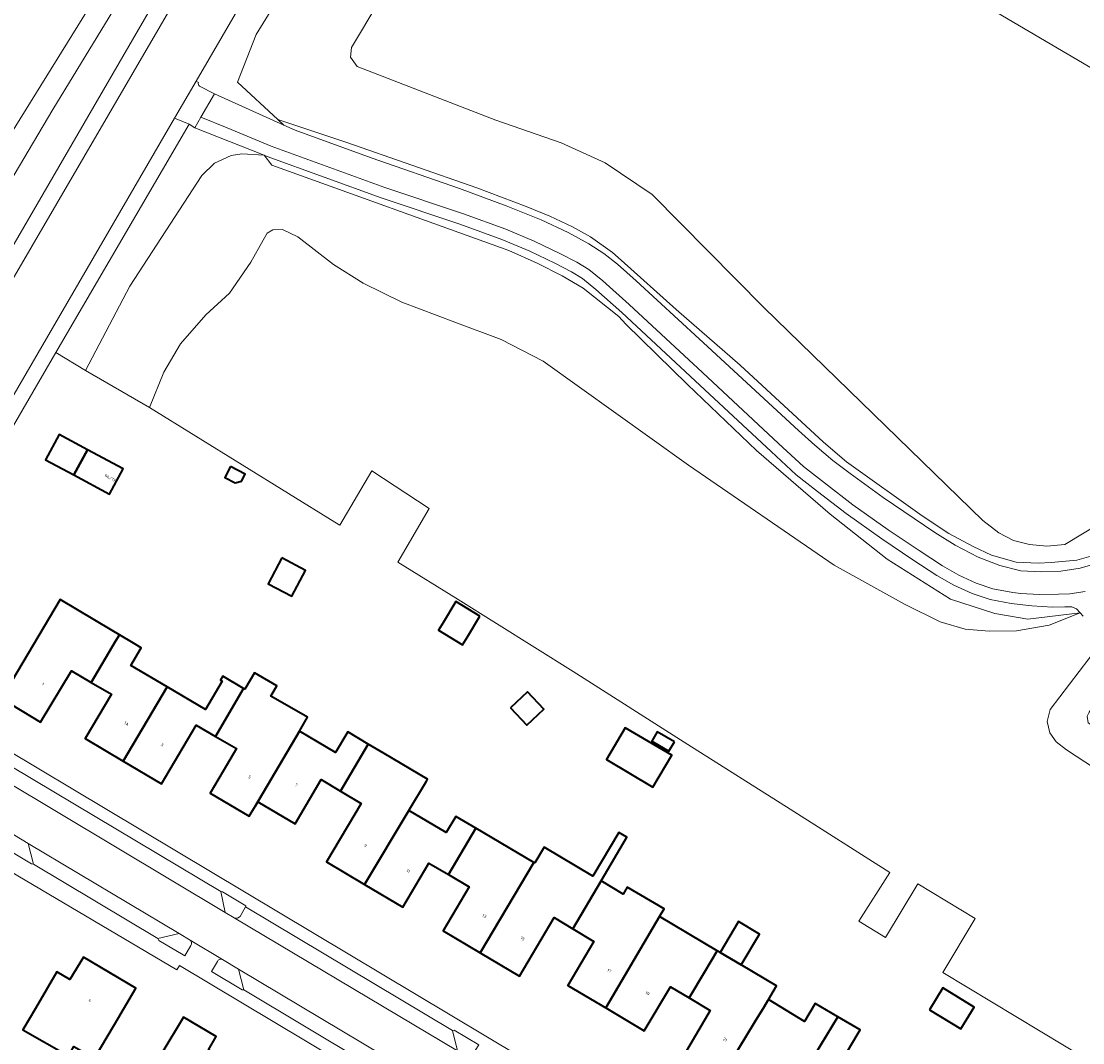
# Model space of a CAD drawing. Header units: metres. Extents: x 197700 to 204338, y 317132 to 325229.
# Tile 396 of 656: x 200008 to 200134, y 320138 to 320259. Entities that reach past the tile are written whole.
import ezdxf
from ezdxf.enums import TextEntityAlignment as Align

# ---------------------------------------------------------------- set-up
doc = ezdxf.new("R2010")
doc.units = ezdxf.units.M
for name, color, linetype, lineweight in [('B-WE-GR-BEPLANTING_CULTUUR_BOSPLANTSOEN-GV', 90, 'Continuous', 18), ('B-WE-GR-BEPLANTING_CULTUUR_HEESTERS-GV', 90, 'Continuous', 18), ('B-WE-GR-BOS_LOOF-GV', 40, 'Continuous', 13), ('B-WE-IE-TERREINAFSCHEIDING_KUNSTMATIG_HEKWERK-G', 20, 'IE-TERREINAFSCHEIDING-KUNSTMATIG', 18), ('B-WE-OG-BEBOUWING-GV', 7, 'Continuous', 35), ('B-WE-OG-BEBOUWING-T18', 10, 'Continuous', 18), ('B-WE-OG-TERREIN_CULTUURSCHEIDING-GV', 7, 'Continuous', 18), ('B-WE-OG-TERREIN_ERF-GV', 7, 'Continuous', 18), ('B-WE-VH-VERHARDING_ASFALT-GV', 252, 'Continuous', 18), ('B-WE-VH-VERHARDING_BETONSTRAATSTEEN-GV', 252, 'Continuous', 18), ('B-WE-VH-VERHARDING_STRAATBAKSTEEN-GV', 252, 'Continuous', 18), ('B-WE-VH-VERHARDING_TEGEL-GV', 252, 'Continuous', 18)]:
    doc.layers.add(name, color=color, linetype=linetype, lineweight=lineweight)
doc.styles.add('NLCS-ISO-M200-T18', font='NLCS-ISO.ttf', dxfattribs={"height": 0.36})
doc.linetypes.add('IE-TERREINAFSCHEIDING-KUNSTMATIG', pattern='A,4,[82,NLCS.SHX,S=0.75,R=90,X=0,Y=0],4,-2', length=10)

msp = doc.modelspace()

# ---------------------------------------------------------------- linework, layer by layer
at = {"layer": 'B-WE-GR-BEPLANTING_CULTUUR_BOSPLANTSOEN-GV'}
for points in [[(200047.776, 320284.179), (200045.645, 320280.519), (200029.009, 320251.931), (200029.282, 320251.787)], [(200029.409, 320251.345), (200031.165, 320250.429), (200039.353, 320246.736), (200038.649, 320247.391), (200033.909, 320251.798), (200036.094, 320257.425), (200046.444, 320274.259), (200045.653, 320277.506)], [(200046.444, 320274.259), (200036.094, 320257.425), (200033.909, 320251.798), (200038.649, 320247.391), (200046.8, 320244.669), (200062.176, 320239.334), (200067.99, 320237.115), (200070.779, 320235.972), (200073.468, 320234.728), (200075.585, 320233.552), (200078.208, 320231.673), (200079.234, 320230.765), (200085.731, 320224.953), (200093.269, 320218.387), (200103.136, 320209.279), (200105.825, 320206.95), (200114.764, 320200.563), (200117.924, 320198.478), (200120.798, 320196.964), (200122.967, 320195.922), (200125.9, 320195.116), (200128.497, 320194.98), (200130.017, 320195.056), (200133.035, 320195.35), (200135.254, 320195.989)], [(200106.978, 320269.832), (200135.737, 320252.908)], [(200135.737, 320252.908), (200106.978, 320269.832)], [(200136.019, 320199.826), (200131.622, 320197.203), (200129.514, 320197.004), (200127.463, 320197.175), (200125.558, 320197.653), (200123.839, 320198.577), (200121.948, 320200.018), (200096.092, 320225.176), (200082.867, 320238.55), (200077.34, 320242.29), (200072.114, 320244.647), (200064.421, 320247.317), (200048.03, 320253.678), (200047.244, 320254.749), (200047.371, 320255.915), (200053.691, 320266.556)], [(200053.691, 320266.556), (200047.371, 320255.915), (200047.244, 320254.749), (200048.03, 320253.678), (200064.421, 320247.317), (200072.114, 320244.647), (200077.34, 320242.29), (200082.867, 320238.55), (200096.092, 320225.176), (200121.948, 320200.018), (200123.839, 320198.577), (200125.558, 320197.653), (200127.463, 320197.175), (200129.514, 320197.004), (200131.622, 320197.203), (200136.019, 320199.826)], [(200133.805, 320188.706), (200133.431, 320189.122), (200129.798, 320187.668), (200125.911, 320186.989), (200122.689, 320186.934), (200119.863, 320187.176), (200116.892, 320188.042), (200112.694, 320190.145), (200104.389, 320194.756), (200087.181, 320206.546), (200070.013, 320218.868), (200065.033, 320221.407), (200059.577, 320223.472), (200053.311, 320225.838), (200048.743, 320228.075), (200045.227, 320230.258), (200041.028, 320233.537), (200039.206, 320234.424), (200038.089, 320234.37), (200037.409, 320233.976), (200036.928, 320233.136), (200035.471, 320230.533), (200032.958, 320226.881), (200030.147, 320224.318), (200027.176, 320220.884), (200025.214, 320217.564), (200023.515, 320213.392), (200045.393, 320199.831), (200045.972, 320199.467), (200049.756, 320205.901), (200056.522, 320201.448), (200052.844, 320195.122), (200059.958, 320190.674), (200073.538, 320182.191), (200087.097, 320173.562), (200099.169, 320165.905), (200110.973, 320158.425), (200107.294, 320152.711), (200110.438, 320150.75), (200114.284, 320157.122), (200121.038, 320153.005), (200117.214, 320146.608), (200137.336, 320134.503)], [(200161.246, 320153.679), (200131.823, 320172.93), (200130.624, 320173.872), (200129.864, 320174.961), (200129.524, 320176.295), (200129.885, 320177.688), (200135.592, 320185.169)]]:
    msp.add_lwpolyline(points, dxfattribs=at)
msp.add_lwpolyline([(200029.282, 320251.787, 0.324078), (200029.409, 320251.345)], format="xyb", dxfattribs=at)
msp.add_lwpolyline([(200015.944, 320217.741), (200023.515, 320213.392), (200025.214, 320217.564), (200027.176, 320220.884), (200030.147, 320224.318), (200032.958, 320226.881), (200035.471, 320230.533), (200036.928, 320233.136), (200037.409, 320233.976), (200038.089, 320234.37), (200039.206, 320234.424), (200041.028, 320233.537), (200045.227, 320230.258), (200048.743, 320228.075), (200053.311, 320225.838), (200059.577, 320223.472), (200065.033, 320221.407), (200070.013, 320218.868), (200087.181, 320206.546), (200104.389, 320194.756), (200112.694, 320190.145), (200116.892, 320188.042), (200119.863, 320187.176), (200122.689, 320186.934), (200125.911, 320186.989), (200129.798, 320187.668), (200133.431, 320189.122), (200127.276, 320188.356), (200123.347, 320189.025), (200118.135, 320190.746), (200110.649, 320195.447), (200103.898, 320200.79), (200095.207, 320208.291), (200087.048, 320216.109), (200079.762, 320223.223), (200078.937, 320224.124), (200074.715, 320227.486), (200072.259, 320228.926), (200069.294, 320230.409), (200065.947, 320231.905), (200037.972, 320242), (200037.055, 320243.189), (200034.424, 320243.351), (200033.151, 320243.159), (200031.193, 320242.251), (200029.675, 320240.779), (200021.182, 320227.712)], close=True, dxfattribs=at)
at = {"layer": 'B-WE-GR-BEPLANTING_CULTUUR_HEESTERS-GV'}
for points in [[(200006.029, 320163.216), (200006.138, 320163.141), (200005.392, 320161.943), (200009.562, 320159.449), (200009.801, 320159.413)], [(200009.801, 320159.413), (200009.187, 320161.885), (200006.655, 320163.398)], [(200028.315, 320150.45), (200026.989, 320151.244), (200024.489, 320150.642)], [(200024.489, 320150.642), (200024.616, 320150.416), (200027.477, 320148.697), (200027.69, 320148.609), (200028.389, 320149.824)], [(200031.517, 320147.939), (200030.809, 320146.735), (200034.436, 320144.563), (200034.645, 320144.564), (200034.025, 320147.03)], [(200034.025, 320147.03), (200032.139, 320148.16)], [(200061.614, 320136.88), (200062.392, 320138.09), (200059.481, 320139.8), (200059.281, 320139.79), (200059.894, 320137.382), (200061.099, 320136.658)]]:
    msp.add_lwpolyline(points, dxfattribs=at)
msp.add_lwpolyline([(200031.913, 320156.185), (200032.454, 320153.719), (200033.486, 320153.103), (200033.896, 320153.059), (200034.208, 320153.255), (200034.847, 320154.403), (200034.884, 320154.489), (200032.117, 320156.165)], close=True, dxfattribs=at)
for points in [[(200028.389, 320149.824, 0.3443994), (200028.315, 320150.45)], [(200032.139, 320148.16, 0.3858141), (200031.517, 320147.939)]]:
    msp.add_lwpolyline(points, format="xyb", dxfattribs=at)
at = {"layer": 'B-WE-GR-BOS_LOOF-GV'}
msp.add_lwpolyline([(200007.003, 320245.495), (200042.609, 320302.955), (200051.02, 320317.39), (200051.976, 320319.266), (200054.2, 320323.631), (200056.927, 320330.001), (200058.535, 320335.797), (200059.421, 320341.803), (200059.339, 320349.21), (200058.247, 320353.828), (200056.547, 320356.831), (200053.044, 320359.919), (200047.127, 320363.736), (200030.733, 320371.606), (200023.434, 320374), (200012.215, 320376.446), (199995.882, 320379.785)], dxfattribs=at)
msp.add_lwpolyline([(199950.88, 320237.751), (199966.018, 320235.65), (199978.906, 320233.486), (199999.607, 320227.536), (200012.066, 320248.581), (200025.406, 320270.435), (200049.552, 320313.234), (200051.976, 320319.266), (200051.02, 320317.39), (200042.609, 320302.955), (200007.003, 320245.495), (200002.929, 320241.725), (199999.195, 320239.638), (199995.81, 320237.935), (199992.495, 320236.633), (199989.233, 320235.629), (199986.811, 320235.03), (199984.556, 320234.826), (199982.631, 320234.836), (199974.369, 320235.974), (199951.346, 320240.444)], close=True, dxfattribs=at)
at = {"layer": 'B-WE-IE-TERREINAFSCHEIDING_KUNSTMATIG_HEKWERK-G'}
for points in [[(200023.515, 320213.392), (200045.393, 320199.831), (200045.972, 320199.467), (200049.756, 320205.901), (200056.522, 320201.448), (200052.844, 320195.122)], [(200117.214, 320146.608), (200121.038, 320153.005), (200114.284, 320157.122), (200110.438, 320150.75), (200107.294, 320152.711), (200110.973, 320158.425), (200099.169, 320165.905), (200087.097, 320173.562), (200073.538, 320182.191), (200059.958, 320190.674), (200052.844, 320195.122)], [(200231.35, 320077.251), (200206.016, 320092.665), (200193.155, 320100.783), (200171.913, 320113.565), (200137.336, 320134.503), (200117.214, 320146.608)]]:
    msp.add_lwpolyline(points, dxfattribs=at)
at = {"layer": 'B-WE-OG-BEBOUWING-GV'}
for points in [[(200014.581, 320205.402), (200016.171, 320208.384), (200012.821, 320210.17), (200011.231, 320207.188)], [(200016.171, 320208.384), (200014.581, 320205.402), (200018.795, 320203.155), (200020.385, 320206.137)], [(200033.089, 320206.409), (200032.404, 320205.118), (200033.606, 320204.481), (200034.36, 320204.67), (200034.801, 320205.502)], [(200039.153, 320195.609), (200037.532, 320192.553), (200040.318, 320191.076), (200041.938, 320194.132)], [(200016.606, 320180.895), (200019.477, 320185.762), (200019.95, 320186.537), (200019.106, 320187.035), (200012.938, 320190.694), (200006.018, 320178.981), (200010.636, 320176.211), (200014.268, 320182.265)], [(200062.531, 320188.743), (200059.7, 320190.457), (200058.219, 320188.011), (200057.646, 320187.064), (200060.477, 320185.35), (200061.05, 320186.297)], [(200021.627, 320185.548), (200019.95, 320186.537), (200019.477, 320185.762), (200016.606, 320180.895), (200018.996, 320179.494), (200015.9, 320174.273), (200020.403, 320171.603), (200025.576, 320180.362), (200021.284, 320182.896), (200022.525, 320184.998)], [(200020.403, 320171.603), (200024.918, 320168.926), (200029.024, 320175.85), (200031.295, 320174.509), (200034.622, 320180.166), (200032.164, 320181.619), (200031.892, 320181.159), (200032.1, 320181.037), (200030.112, 320177.684), (200025.576, 320180.362)], [(200034.622, 320180.166), (200031.295, 320174.509), (200033.763, 320173.079), (200032.217, 320170.41), (200030.681, 320167.833), (200035.286, 320165.089), (200035.939, 320166.183), (200041.228, 320175.141), (200042.178, 320176.775), (200037.842, 320179.286), (200038.544, 320180.498), (200035.896, 320182.032), (200034.748, 320180.091)], [(200066.14, 320177.887), (200068.065, 320175.831), (200070.086, 320177.724), (200068.161, 320179.78)], [(200046.068, 320168.069), (200049.334, 320173.619), (200046.914, 320175.05), (200045.481, 320172.627), (200041.228, 320175.141), (200035.939, 320166.183), (200036.309, 320166.802), (200040.705, 320164.207), (200043.785, 320169.425)], [(200082.967, 320168.531), (200085.198, 320172.303), (200079.709, 320175.549), (200077.478, 320171.776)], [(200085.506, 320173.863), (200083.472, 320175.066), (200082.824, 320173.97), (200084.857, 320172.768)], [(200046.068, 320168.069), (200048.523, 320166.611), (200044.419, 320159.685), (200048.897, 320157.032), (200054.138, 320165.781), (200056.209, 320169.239), (200056.347, 320169.471), (200051.235, 320172.494), (200049.334, 320173.619)], [(200058.821, 320158.191), (200062.047, 320163.681), (200059.69, 320165.075), (200058.561, 320163.166), (200054.138, 320165.781), (200048.897, 320157.032), (200053.432, 320154.344), (200056.516, 320159.534)], [(200062.047, 320163.681), (200058.821, 320158.191), (200061.275, 320156.761), (200058.174, 320151.537), (200062.582, 320148.941), (200068.909, 320159.622)], [(200062.582, 320148.941), (200067.215, 320146.212), (200071.29, 320153.131), (200073.517, 320151.792), (200076.846, 320157.447), (200079.904, 320162.618), (200078.95, 320163.182), (200075.892, 320158.011), (200070.111, 320161.43), (200069.007, 320159.564), (200068.909, 320159.622)], [(200077.398, 320142.436), (200083.746, 320153.233), (200084.284, 320154.143), (200079.945, 320156.71), (200079.465, 320155.898), (200076.846, 320157.447), (200073.517, 320151.792), (200076.01, 320150.293), (200072.924, 320145.089)], [(200083.746, 320153.233), (200077.398, 320142.436), (200081.953, 320139.735), (200085.039, 320144.939), (200087.235, 320143.627), (200089.074, 320146.674), (200090.578, 320149.192)], [(200093.401, 320147.522), (200095.579, 320151.167), (200093.086, 320152.656), (200090.902, 320149)], [(200087.235, 320143.627), (200089.752, 320142.123), (200086.667, 320136.918), (200091.058, 320134.315), (200090.049, 320132.693), (200091.163, 320134.422), (200095.019, 320140.782), (200096.105, 320142.586), (200096.539, 320143.301), (200096.62, 320143.439), (200097.575, 320145.054), (200093.401, 320147.522), (200090.902, 320149), (200090.578, 320149.192), (200089.074, 320146.674)], [(200010.028, 320142.378), (200008.548, 320139.836), (200013.937, 320136.789), (200014.553, 320137.88), (200017.001, 320136.496), (200019.349, 320140.473), (200021.891, 320144.779), (200015.698, 320148.435), (200014.09, 320145.799), (200012.544, 320146.699)], [(200115.649, 320142.224), (200119.353, 320139.974), (200120.917, 320142.55), (200117.213, 320144.799)], [(200100.141, 320133.69), (200104.797, 320141.403), (200102.14, 320142.975), (200100.884, 320140.851), (200096.62, 320143.439), (200096.539, 320143.301), (200096.105, 320142.586), (200095.019, 320140.782), (200091.163, 320134.422), (200090.049, 320132.693), (200094.667, 320129.895), (200097.807, 320135.078)], [(200031.246, 320131.206), (200033.817, 320135.494), (200030.475, 320137.498), (200031.389, 320139.052), (200027.524, 320141.369), (200024.953, 320137.081), (200021.298, 320130.985), (200028.518, 320126.656)], [(200104.797, 320141.403), (200100.141, 320133.69), (200102.5, 320132.288), (200098.38, 320125.361), (200102.905, 320122.67), (200108.011, 320131.211), (200108.903, 320132.696), (200104.683, 320135.192), (200107.205, 320139.457), (200107.434, 320139.843)]]:
    msp.add_lwpolyline(points, close=True, dxfattribs=at)
at = {"layer": 'B-WE-OG-TERREIN_CULTUURSCHEIDING-GV'}
for points in [[(199995.882, 320379.785), (200012.215, 320376.446), (200023.434, 320374), (200030.733, 320371.606), (200047.127, 320363.736), (200053.044, 320359.919), (200056.547, 320356.831), (200058.247, 320353.828), (200059.339, 320349.21), (200059.421, 320341.803), (200058.535, 320335.797), (200056.927, 320330.001), (200054.2, 320323.631), (200051.976, 320319.266), (200049.552, 320313.234), (200025.406, 320270.435), (200012.066, 320248.581), (199999.607, 320227.536)], [(200003.764, 320226.341), (200054.865, 320314.355), (200058.482, 320321.347)], [(200135.254, 320195.989), (200133.035, 320195.35), (200130.017, 320195.056), (200128.497, 320194.98), (200125.9, 320195.116), (200122.967, 320195.922), (200120.798, 320196.964), (200117.924, 320198.478), (200114.764, 320200.563), (200105.825, 320206.95), (200103.136, 320209.279), (200093.269, 320218.387), (200085.731, 320224.953), (200079.234, 320230.765), (200078.208, 320231.673), (200075.585, 320233.552), (200073.468, 320234.728), (200070.779, 320235.972), (200067.99, 320237.115), (200062.176, 320239.334), (200046.8, 320244.669), (200038.649, 320247.391), (200039.353, 320246.736), (200040.698, 320246.145), (200049.671, 320242.86), (200060.141, 320239.244), (200065.629, 320237.204), (200069.776, 320235.544), (200072.969, 320234.065), (200075.394, 320232.726), (200077.154, 320231.57), (200078.791, 320230.3), (200081.007, 320228.329), (200088.432, 320221.473), (200100.187, 320210.663), (200102.111, 320208.908), (200104.208, 320207.118), (200106.277, 320205.566), (200110.188, 320202.742), (200116.274, 320198.601), (200118.67, 320197.102), (200121.389, 320195.675), (200123.948, 320194.7), (200126.429, 320194.098), (200128.84, 320193.953), (200131.177, 320194.027), (200133.448, 320194.41), (200135.471, 320194.97)]]:
    msp.add_lwpolyline(points, dxfattribs=at)
for points in [[(200037.055, 320243.189), (200028.851, 320246.427), (200028.173, 320246.836), (200012.45, 320219.859), (200015.944, 320217.741), (200021.182, 320227.712), (200029.675, 320240.779), (200031.193, 320242.251), (200033.151, 320243.159), (200034.424, 320243.351)], [(200133.431, 320189.122), (200133.016, 320189.584), (200132.442, 320189.836), (200131.64, 320189.836), (200130.189, 320189.806), (200127.727, 320189.933), (200125.286, 320190.233), (200122.791, 320190.7), (200120.671, 320191.418), (200118.523, 320192.4), (200116.499, 320193.541), (200113.691, 320195.393), (200110.025, 320197.861), (200105.815, 320200.844), (200102.427, 320203.436), (200099.896, 320205.425), (200096.934, 320208.164), (200087.96, 320216.545), (200079.302, 320224.581), (200076.224, 320227.329), (200074.645, 320228.598), (200073.335, 320229.394), (200071.387, 320230.411), (200068.418, 320231.849), (200065.114, 320233.22), (200060.155, 320235.027), (200050.877, 320238.131), (200037.404, 320243.044), (200037.055, 320243.189), (200037.972, 320242), (200065.947, 320231.905), (200069.294, 320230.409), (200072.259, 320228.926), (200074.715, 320227.486), (200078.937, 320224.124), (200079.762, 320223.223), (200087.048, 320216.109), (200095.207, 320208.291), (200103.898, 320200.79), (200110.649, 320195.447), (200118.135, 320190.746), (200123.347, 320189.025), (200127.276, 320188.356)], [(200137.038, 320181.151), (200136.303, 320183.246), (200135.592, 320185.169), (200129.885, 320177.688), (200129.524, 320176.295), (200129.864, 320174.961), (200130.624, 320173.872), (200131.823, 320172.93), (200161.246, 320153.679), (200217.868, 320118.689), (200220.161, 320118.405), (200221.461, 320118.642), (200222.853, 320119.462), (200223.661, 320120.72), (200233.99, 320138.799), (200229.948, 320137.522), (200229.383, 320135.548), (200221.318, 320121.513), (200220.308, 320121.374), (200219.303, 320121.556), (200186.192, 320143.069), (200134.38, 320176.138), (200134.276, 320176.891), (200134.488, 320177.369)]]:
    msp.add_lwpolyline(points, close=True, dxfattribs=at)
at = {"layer": 'B-WE-OG-TERREIN_ERF-GV'}
for points in [[(200137.336, 320134.503), (200117.214, 320146.608), (200121.038, 320153.005), (200114.284, 320157.122), (200110.438, 320150.75), (200107.294, 320152.711), (200110.973, 320158.425), (200099.169, 320165.905), (200087.097, 320173.562), (200073.538, 320182.191), (200059.958, 320190.674), (200052.844, 320195.122), (200056.522, 320201.448), (200049.756, 320205.901), (200045.972, 320199.467), (200045.393, 320199.831), (200023.515, 320213.392), (200015.944, 320217.741), (200012.45, 320219.859), (200007.001, 320210.51)], [(200086.667, 320136.918), (200089.752, 320142.123), (200087.235, 320143.627), (200085.039, 320144.939), (200081.953, 320139.735), (200077.398, 320142.436), (200072.924, 320145.089), (200076.01, 320150.293), (200073.517, 320151.792), (200071.29, 320153.131), (200067.215, 320146.212), (200062.582, 320148.941), (200058.174, 320151.537), (200061.275, 320156.761), (200058.821, 320158.191), (200056.516, 320159.534), (200053.432, 320154.344), (200048.897, 320157.032), (200044.419, 320159.685), (200048.523, 320166.611), (200046.068, 320168.069), (200043.785, 320169.425), (200040.705, 320164.207), (200036.309, 320166.802), (200035.939, 320166.183), (200035.286, 320165.089), (200030.681, 320167.833), (200032.217, 320170.41), (200033.763, 320173.079), (200031.295, 320174.509), (200029.024, 320175.85), (200024.918, 320168.926), (200020.403, 320171.603), (200015.9, 320174.273), (200018.996, 320179.494), (200016.606, 320180.895), (200014.268, 320182.265), (200010.636, 320176.211), (200006.018, 320178.981), (200012.938, 320190.694), (200019.106, 320187.035), (200019.95, 320186.537), (200021.627, 320185.548), (200022.525, 320184.998), (200021.284, 320182.896), (200025.576, 320180.362), (200030.112, 320177.684), (200032.1, 320181.037), (200031.892, 320181.159), (200032.164, 320181.619), (200034.622, 320180.166), (200034.748, 320180.091), (200035.896, 320182.032), (200038.544, 320180.498), (200037.842, 320179.286), (200042.178, 320176.775), (200041.228, 320175.141), (200045.481, 320172.627), (200046.914, 320175.05), (200049.334, 320173.619), (200051.235, 320172.494), (200056.347, 320169.471), (200056.209, 320169.239), (200054.138, 320165.781), (200058.561, 320163.166), (200059.69, 320165.075), (200062.047, 320163.681), (200068.909, 320159.622), (200069.007, 320159.564), (200070.111, 320161.43), (200075.892, 320158.011), (200078.95, 320163.182), (200079.904, 320162.618), (200076.846, 320157.447), (200079.465, 320155.898), (200079.945, 320156.71), (200084.284, 320154.143), (200083.746, 320153.233), (200090.578, 320149.192), (200090.902, 320149), (200093.086, 320152.656), (200095.579, 320151.167), (200093.401, 320147.522), (200097.575, 320145.054), (200096.62, 320143.439), (200100.884, 320140.851), (200102.14, 320142.975), (200104.797, 320141.403), (200107.434, 320139.843), (200107.205, 320139.457), (200104.683, 320135.192)], [(199994.109, 320180.403), (200107.788, 320112.439)], [(200056.812, 320129.658), (200027.045, 320147.452), (200026.743, 320146.962), (200000.791, 320162.272)]]:
    msp.add_lwpolyline(points, dxfattribs=at)
for points in [[(200011.231, 320207.188), (200012.821, 320210.17), (200016.171, 320208.384), (200020.385, 320206.137), (200018.795, 320203.155), (200014.581, 320205.402)], [(200033.089, 320206.409), (200034.801, 320205.502), (200034.36, 320204.67), (200033.606, 320204.481), (200032.404, 320205.118)], [(200040.318, 320191.076), (200037.532, 320192.553), (200039.153, 320195.609), (200041.938, 320194.132)], [(200062.531, 320188.743), (200061.05, 320186.297), (200060.477, 320185.35), (200057.646, 320187.064), (200058.219, 320188.011), (200059.7, 320190.457)], [(200066.14, 320177.887), (200068.161, 320179.78), (200070.086, 320177.724), (200068.065, 320175.831)], [(200077.478, 320171.776), (200079.709, 320175.549), (200085.198, 320172.303), (200082.967, 320168.531)], [(200085.506, 320173.863), (200084.857, 320172.768), (200082.824, 320173.97), (200083.472, 320175.066)], [(200008.548, 320139.836), (200010.028, 320142.378), (200012.544, 320146.699), (200014.09, 320145.799), (200015.698, 320148.435), (200021.891, 320144.779), (200019.349, 320140.473), (200017.001, 320136.496), (200014.553, 320137.88), (200013.937, 320136.789)], [(200115.649, 320142.224), (200117.213, 320144.799), (200120.917, 320142.55), (200119.353, 320139.974)], [(200024.953, 320137.081), (200027.524, 320141.369), (200031.389, 320139.052), (200030.475, 320137.498), (200033.817, 320135.494), (200031.246, 320131.206), (200028.518, 320126.656), (200021.298, 320130.985)]]:
    msp.add_lwpolyline(points, close=True, dxfattribs=at)
at = {"layer": 'B-WE-VH-VERHARDING_ASFALT-GV'}
for points in [[(200052.681, 320306.451), (200039.744, 320284.221), (200039.594, 320283.95), (199997.686, 320211.997), (199993.378, 320204.577), (199999.41, 320201.077), (200000, 320202.086), (200026.46, 320247.552), (200029.009, 320251.931), (200045.645, 320280.519), (200047.776, 320284.179), (200049.063, 320286.39), (200054.776, 320296.201), (200055.9, 320298.131), (200065.559, 320314.719), (200067.748, 320318.477), (200068.822, 320320.322)], [(200135.471, 320194.97), (200133.448, 320194.41), (200131.177, 320194.027), (200128.84, 320193.953), (200126.429, 320194.098), (200123.948, 320194.7), (200121.389, 320195.675), (200118.67, 320197.102), (200116.274, 320198.601), (200110.188, 320202.742), (200106.277, 320205.566), (200104.208, 320207.118), (200102.111, 320208.908), (200100.187, 320210.663), (200088.432, 320221.473), (200081.007, 320228.329), (200078.791, 320230.3), (200077.154, 320231.57), (200075.394, 320232.726), (200072.969, 320234.065), (200069.776, 320235.544), (200065.629, 320237.204), (200060.141, 320239.244), (200049.671, 320242.86), (200040.698, 320246.145), (200039.353, 320246.736), (200031.165, 320250.429), (200029.567, 320247.666), (200032.692, 320246.411), (200037.876, 320244.255), (200051.306, 320239.358), (200060.584, 320236.254), (200065.586, 320234.432), (200068.951, 320233.035), (200071.971, 320231.573), (200073.974, 320230.527), (200075.393, 320229.665), (200077.065, 320228.321), (200080.177, 320225.543), (200088.846, 320217.497), (200097.819, 320209.117), (200100.741, 320206.414), (200103.223, 320204.463), (200106.586, 320201.891), (200110.764, 320198.93), (200114.411, 320196.475), (200117.177, 320194.651), (200119.113, 320193.56), (200121.151, 320192.628), (200123.12, 320191.961), (200125.485, 320191.518), (200126.413, 320191.404), (200128.613, 320191.274), (200130.866, 320191.317), (200132.208, 320191.348), (200134.028, 320191.635)]]:
    msp.add_lwpolyline(points, dxfattribs=at)
msp.add_lwpolyline([(200065.75, 320128.07), (200103.59, 320105.423), (200106.145, 320109.693), (200095.086, 320116.319), (200094.035, 320116.95), (200088.415, 320120.326), (200087.235, 320121.035), (200067.693, 320132.694), (200066.57, 320133.369), (200061.099, 320136.658), (200059.894, 320137.382), (200033.486, 320153.103), (200032.454, 320153.719), (199999.734, 320173.292), (199993.093, 320177.303), (199990.485, 320173.062), (200006.655, 320163.398), (200009.187, 320161.885), (200026.989, 320151.244), (200028.315, 320150.45), (200032.139, 320148.16), (200034.025, 320147.03)], close=True, dxfattribs=at)
at = {"layer": 'B-WE-VH-VERHARDING_BETONSTRAATSTEEN-GV'}
for points in [[(200029.009, 320251.931), (200026.46, 320247.552), (200028.173, 320246.836), (200028.851, 320246.427), (200029.567, 320247.666), (200031.165, 320250.429), (200029.409, 320251.345)], [(200029.282, 320251.787), (200029.009, 320251.931)]]:
    msp.add_lwpolyline(points, dxfattribs=at)
msp.add_lwpolyline([(200029.409, 320251.345, -0.324078), (200029.282, 320251.787)], format="xyb", dxfattribs=at)
at = {"layer": 'B-WE-VH-VERHARDING_STRAATBAKSTEEN-GV'}
for points in [[(200093.909, 320117.594), (200094.6, 320118.827), (200097.457, 320117.104), (200097.564, 320116.923), (200107.072, 320111.242), (200107.788, 320112.439), (199994.109, 320180.403), (199992.889, 320185.265), (199990.471, 320185.679)], [(199992.488, 320177.659), (199993.093, 320177.303), (199999.734, 320173.292), (200002.184, 320173.908), (200031.913, 320156.185), (200032.117, 320156.165), (200034.884, 320154.489), (200034.847, 320154.403), (200059.281, 320139.79), (200059.481, 320139.8), (200062.392, 320138.09), (200061.614, 320136.88)], [(199987.393, 320170.058), (199997.181, 320164.357), (199999.125, 320163.207), (200000.77, 320162.248), (200000.791, 320162.272), (200026.743, 320146.962), (200027.045, 320147.452), (200056.812, 320129.658), (200064.395, 320125.148), (200102.008, 320102.778), (200103.053, 320104.525), (200064.197, 320127.658), (200063.301, 320127.421), (200034.645, 320144.564), (200034.436, 320144.563), (200030.809, 320146.735), (200031.517, 320147.939)], [(200028.389, 320149.824), (200027.69, 320148.609), (200027.477, 320148.697), (200024.616, 320150.416), (200024.489, 320150.642), (200009.801, 320159.413), (200009.562, 320159.449), (200005.392, 320161.943), (200006.138, 320163.141), (200006.029, 320163.216)], [(200032.139, 320148.16), (200028.315, 320150.45)]]:
    msp.add_lwpolyline(points, dxfattribs=at)
for points in [[(200032.454, 320153.719), (200031.913, 320156.185), (200002.184, 320173.908), (199999.734, 320173.292)], [(200009.187, 320161.885), (200009.801, 320159.413), (200024.489, 320150.642), (200026.989, 320151.244)], [(200059.281, 320139.79), (200034.847, 320154.403), (200034.208, 320153.255), (200033.896, 320153.059), (200033.486, 320153.103), (200059.894, 320137.382)], [(200065.75, 320128.07), (200034.025, 320147.03), (200034.645, 320144.564), (200063.301, 320127.421), (200064.197, 320127.658)]]:
    msp.add_lwpolyline(points, close=True, dxfattribs=at)
for points in [[(200028.315, 320150.45, -0.3443994), (200028.389, 320149.824)], [(200031.517, 320147.939, -0.3858141), (200032.139, 320148.16)]]:
    msp.add_lwpolyline(points, format="xyb", dxfattribs=at)
at = {"layer": 'B-WE-VH-VERHARDING_TEGEL-GV'}
for points in [[(200058.482, 320321.347), (200054.865, 320314.355), (200003.764, 320226.341), (200000.333, 320220.432), (199991.646, 320205.582), (199993.378, 320204.577), (199997.686, 320211.997), (200039.594, 320283.95), (200039.744, 320284.221), (200052.681, 320306.451)], [(200134.028, 320191.635), (200132.208, 320191.348), (200130.866, 320191.317), (200128.613, 320191.274), (200126.413, 320191.404), (200125.485, 320191.518), (200123.12, 320191.961), (200121.151, 320192.628), (200119.113, 320193.56), (200117.177, 320194.651), (200114.411, 320196.475), (200110.764, 320198.93), (200106.586, 320201.891), (200103.223, 320204.463), (200100.741, 320206.414), (200097.819, 320209.117), (200088.846, 320217.497), (200080.177, 320225.543), (200077.065, 320228.321), (200075.393, 320229.665), (200073.974, 320230.527), (200071.971, 320231.573), (200068.951, 320233.035), (200065.586, 320234.432), (200060.584, 320236.254), (200051.306, 320239.358), (200037.876, 320244.255), (200032.692, 320246.411), (200029.567, 320247.666), (200028.851, 320246.427), (200037.055, 320243.189), (200037.404, 320243.044), (200050.877, 320238.131), (200060.155, 320235.027), (200065.114, 320233.22), (200068.418, 320231.849), (200071.387, 320230.411), (200073.335, 320229.394), (200074.645, 320228.598), (200076.224, 320227.329), (200079.302, 320224.581), (200087.96, 320216.545), (200096.934, 320208.164), (200099.896, 320205.425), (200102.427, 320203.436), (200105.815, 320200.844), (200110.025, 320197.861), (200113.691, 320195.393), (200116.499, 320193.541), (200118.523, 320192.4), (200120.671, 320191.418), (200122.791, 320190.7), (200125.286, 320190.233), (200127.727, 320189.933), (200130.189, 320189.806), (200131.64, 320189.836), (200132.442, 320189.836), (200133.016, 320189.584), (200133.431, 320189.122), (200133.805, 320188.706)]]:
    msp.add_lwpolyline(points, dxfattribs=at)
msp.add_lwpolyline([(200001.418, 320199.912), (200005.906, 320207.648), (200007.431, 320210.237), (200007.001, 320210.51), (200012.45, 320219.859), (200028.173, 320246.836), (200026.46, 320247.552), (200000, 320202.086), (199999.41, 320201.077)], close=True, dxfattribs=at)

# ---------------------------------------------------------------- texts
at = {"layer": 'B-WE-OG-BEBOUWING-T18', "style": 'NLCS-ISO-M200-T18'}
for s, rotation, p in [('94/TR', 331.9, (200018.906, 320205.011)), ('1', 329.1, (200010.926, 320180.702)), ('1A', 329.4, (200020.79, 320176.024)), ('3', 329.4, (200024.998, 320173.529)), ('5', 329.3, (200035.326, 320169.721)), ('7', 329.5, (200040.836, 320168.775)), ('9', 329.4, (200049.008, 320161.616)), ('11', 329.4, (200054.065, 320158.619)), ('13', 329.5, (200063.063, 320153.3)), ('15', 329.5, (200067.584, 320150.637)), ('17', 329.4, (200077.82, 320146.836)), ('19', 329.4, (200082.334, 320144.159)), ('4', 329.5, (200016.465, 320143.337)), ('21', 329.4, (200091.501, 320138.703))]:
    msp.add_text(s, height=0.36, rotation=rotation, dxfattribs=at).set_placement(p, align=Align.MIDDLE)

doc.saveas('drawing.dxf')
